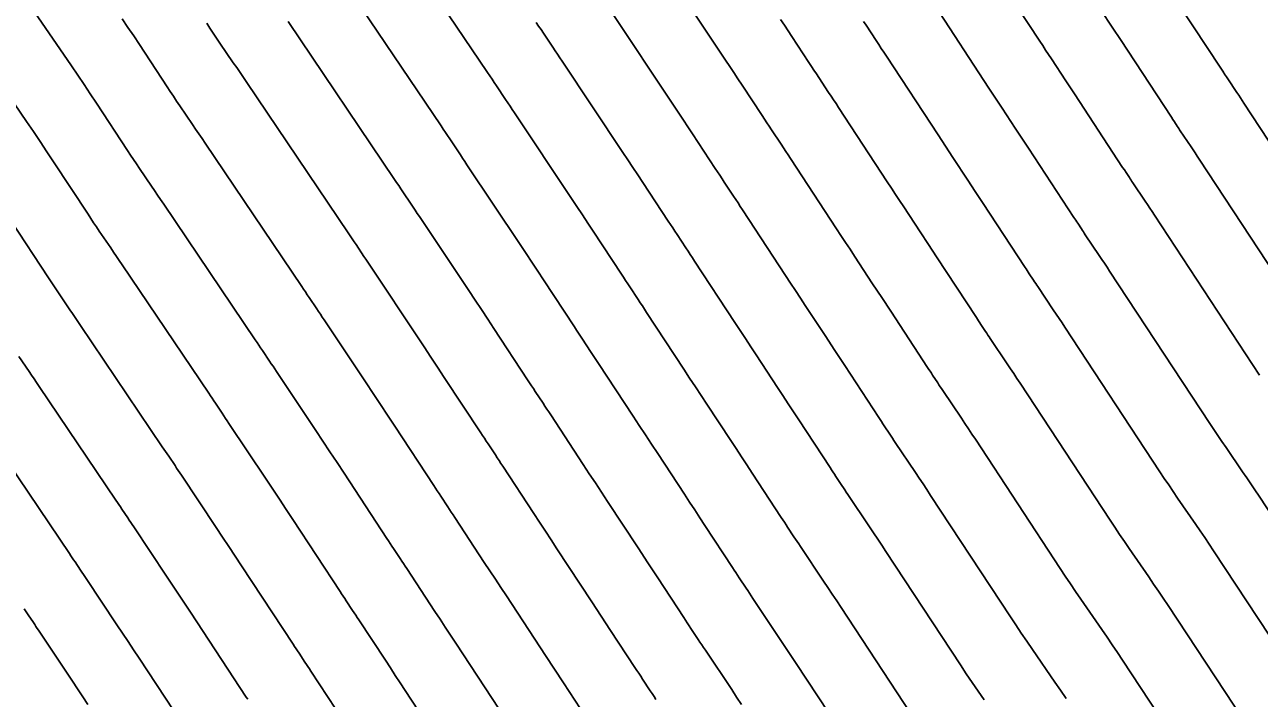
# Model space of a CAD drawing. Extents: x 954385 to 988206, y 1868364 to 1924553.
# Drawn here: x 956111.5 to 956165.7, y 1922738.9 to 1922768.5 of the extents above; entities that cross this region are included whole.
import ezdxf

# ---------------------------------------------------------------- set-up
doc = ezdxf.new("R2010")
doc.units = 0
doc.layers.add('Ex_Major Contours', color=7, linetype='Continuous')
doc.layers.add('Ex_Minor Contours', color=7, linetype='Continuous')

msp = doc.modelspace()

# ---------------------------------------------------------------- linework, layer by layer
at = {"layer": 'Ex_Major Contours'}
for points in [[(956150.383, 1922738.194), (956147.324, 1922742.85), (956147.133, 1922743.14), (956146.941, 1922743.431), (956146.748, 1922743.721), (956146.555, 1922744.01), (956145.535, 1922745.534), (956145.464, 1922745.64), (956145.394, 1922745.746), (956145.324, 1922745.852), (956145.254, 1922745.958), (956144.976, 1922746.383), (956144.906, 1922746.489), (956144.836, 1922746.595), (956144.767, 1922746.701), (956144.697, 1922746.808), (956143.419, 1922748.755), (956143.183, 1922749.115), (956142.947, 1922749.475), (956142.71, 1922749.834), (956142.474, 1922750.194), (956141.43, 1922751.785), (956141.178, 1922752.17), (956140.925, 1922752.555), (956140.672, 1922752.94), (956140.42, 1922753.325), (956138.781, 1922755.827), (956138.689, 1922755.967), (956138.596, 1922756.107), (956138.504, 1922756.247), (956138.412, 1922756.387), (956138.042, 1922756.948), (956137.95, 1922757.088), (956137.857, 1922757.228), (956137.765, 1922757.368), (956137.673, 1922757.508), (956136.434, 1922759.395), (956136.196, 1922759.756), (956135.958, 1922760.116), (956135.72, 1922760.477), (956135.48, 1922760.837), (956132.978, 1922764.595), (956132.879, 1922764.744), (956132.78, 1922764.892), (956132.681, 1922765.041), (956132.582, 1922765.189), (956132.186, 1922765.782), (956132.086, 1922765.93), (956131.987, 1922766.078), (956131.887, 1922766.226), (956131.788, 1922766.374), (956126.678, 1922773.958)], [(956110.548, 1922770.999), (956113.509, 1922766.664), (956113.786, 1922766.256), (956114.062, 1922765.846), (956114.336, 1922765.436), (956114.607, 1922765.024), (956115.973, 1922762.943), (956116.103, 1922762.745), (956116.234, 1922762.549), (956116.365, 1922762.353), (956116.498, 1922762.157), (956117.029, 1922761.375), (956117.162, 1922761.18), (956117.295, 1922760.984), (956117.427, 1922760.788), (956117.559, 1922760.592), (956121.583, 1922754.621), (956121.661, 1922754.504), (956121.739, 1922754.388), (956121.818, 1922754.271), (956121.896, 1922754.154), (956122.208, 1922753.687), (956122.286, 1922753.57), (956122.364, 1922753.454), (956122.442, 1922753.337), (956122.52, 1922753.22), (956124.242, 1922750.634), (956124.554, 1922750.163), (956124.866, 1922749.693), (956125.177, 1922749.221), (956125.487, 1922748.75), (956127.37, 1922745.883), (956127.443, 1922745.772), (956127.516, 1922745.662), (956127.588, 1922745.551), (956127.661, 1922745.441), (956127.953, 1922744.999), (956128.026, 1922744.889), (956128.099, 1922744.778), (956128.171, 1922744.667), (956128.244, 1922744.557), (956129.476, 1922742.677), (956129.705, 1922742.327), (956129.935, 1922741.976), (956130.165, 1922741.626), (956130.394, 1922741.276), (956132.302, 1922738.369)], [(956148.311, 1922768.624), (956148.423, 1922768.454), (956148.871, 1922767.776), (956148.983, 1922767.606), (956149.094, 1922767.437), (956149.206, 1922767.267), (956149.318, 1922767.097), (956151.59, 1922763.629), (956151.752, 1922763.381), (956151.915, 1922763.133), (956152.078, 1922762.885), (956152.241, 1922762.637), (956152.892, 1922761.645), (956153.217, 1922761.149), (956153.543, 1922760.652), (956155.412, 1922757.805), (956155.458, 1922757.734), (956155.505, 1922757.664), (956155.551, 1922757.593), (956155.597, 1922757.522), (956155.783, 1922757.24), (956155.829, 1922757.169), (956155.876, 1922757.099), (956155.922, 1922757.028), (956155.969, 1922756.958), (956156.648, 1922755.944), (956156.777, 1922755.751), (956156.905, 1922755.558), (956157.033, 1922755.365), (956157.16, 1922755.172), (956161.333, 1922748.819), (956161.526, 1922748.527), (956161.721, 1922748.236), (956161.917, 1922747.946), (956162.115, 1922747.658), (956162.909, 1922746.504), (956163.106, 1922746.216), (956163.302, 1922745.926), (956163.497, 1922745.635), (956163.69, 1922745.343), (956167.609, 1922739.386)], [(956111.434, 1922742.782), (956111.492, 1922742.697), (956111.549, 1922742.612), (956111.606, 1922742.527), (956111.834, 1922742.186), (956111.891, 1922742.1), (956111.948, 1922742.015), (956112.005, 1922741.93), (956112.062, 1922741.845), (956113.318, 1922739.956), (956113.547, 1922739.613), (956113.774, 1922739.269), (956114.001, 1922738.925), (956114.228, 1922738.581)]]:
    msp.add_lwpolyline(points, dxfattribs=at)
at = {"layer": 'Ex_Minor Contours'}
for points in [[(956148.193, 1922736.069), (956145.357, 1922740.385), (956145.153, 1922740.696), (956144.948, 1922741.005), (956144.743, 1922741.314), (956144.536, 1922741.623), (956143.448, 1922743.25), (956143.372, 1922743.362), (956143.298, 1922743.475), (956143.223, 1922743.588), (956143.148, 1922743.701), (956142.851, 1922744.155), (956142.777, 1922744.268), (956142.703, 1922744.381), (956142.629, 1922744.495), (956142.554, 1922744.608), (956141.345, 1922746.45), (956141.119, 1922746.795), (956140.892, 1922747.14), (956140.666, 1922747.485), (956140.44, 1922747.829), (956139.268, 1922749.614), (956138.998, 1922750.027), (956138.727, 1922750.439), (956138.456, 1922750.851), (956138.186, 1922751.264), (956136.673, 1922753.573), (956136.585, 1922753.707), (956136.497, 1922753.841), (956136.409, 1922753.976), (956136.32, 1922754.11), (956135.966, 1922754.646), (956135.877, 1922754.78), (956135.789, 1922754.915), (956135.701, 1922755.049), (956135.612, 1922755.183), (956134.253, 1922757.253), (956133.997, 1922757.642), (956133.74, 1922758.032), (956133.482, 1922758.42), (956133.224, 1922758.809), (956130.887, 1922762.32), (956130.792, 1922762.462), (956130.697, 1922762.605), (956130.602, 1922762.747), (956130.507, 1922762.889), (956130.128, 1922763.456), (956130.033, 1922763.598), (956129.937, 1922763.74), (956129.842, 1922763.882), (956129.747, 1922764.023), (956124.854, 1922771.285)], [(956139.253, 1922771.421), (956142.249, 1922766.92), (956142.432, 1922766.645), (956142.614, 1922766.371), (956142.795, 1922766.096), (956142.976, 1922765.82), (956143.854, 1922764.483), (956143.958, 1922764.325), (956144.062, 1922764.167), (956144.166, 1922764.01), (956144.27, 1922763.852), (956144.687, 1922763.221), (956144.791, 1922763.063), (956144.895, 1922762.905), (956144.999, 1922762.747), (956145.103, 1922762.589), (956147.122, 1922759.507), (956147.32, 1922759.204), (956147.519, 1922758.902), (956147.718, 1922758.599), (956147.916, 1922758.296), (956148.712, 1922757.085), (956149.109, 1922756.479), (956149.507, 1922755.873), (956151.126, 1922753.406), (956151.182, 1922753.321), (956151.237, 1922753.236), (956151.293, 1922753.151), (956151.349, 1922753.067), (956151.571, 1922752.727), (956151.627, 1922752.642), (956151.683, 1922752.557), (956151.739, 1922752.473), (956151.795, 1922752.389), (956152.611, 1922751.17), (956152.765, 1922750.939), (956152.919, 1922750.707), (956153.073, 1922750.475), (956153.226, 1922750.243), (956156.953, 1922744.569), (956157.177, 1922744.23), (956157.403, 1922743.892), (956157.631, 1922743.555), (956157.861, 1922743.22), (956158.783, 1922741.88), (956159.013, 1922741.545), (956159.241, 1922741.208), (956159.467, 1922740.87), (956159.691, 1922740.531), (956163.248, 1922735.125)], [(956153.532, 1922771.605), (956156.058, 1922767.751), (956156.184, 1922767.557), (956156.311, 1922767.364), (956156.438, 1922767.171), (956156.565, 1922766.978), (956157.199, 1922766.011), (956157.579, 1922765.432), (956159.698, 1922762.204), (956159.772, 1922762.091), (956159.846, 1922761.978), (956159.994, 1922761.753), (956160.031, 1922761.696), (956160.068, 1922761.64), (956160.106, 1922761.584), (956160.143, 1922761.527), (956160.685, 1922760.717), (956160.788, 1922760.564), (956160.89, 1922760.41), (956160.992, 1922760.255), (956161.094, 1922760.101), (956165.713, 1922753.07)], [(956170.093, 1922757.32), (956165.028, 1922765.03), (956164.952, 1922765.145), (956164.876, 1922765.261), (956164.799, 1922765.376), (956164.722, 1922765.491), (956164.317, 1922766.097), (956164.289, 1922766.139), (956164.261, 1922766.181), (956164.233, 1922766.223), (956164.205, 1922766.265), (956164.095, 1922766.434), (956164.039, 1922766.519), (956163.984, 1922766.603), (956161.616, 1922770.211)], [(956157.21, 1922738.849), (956156.966, 1922739.209), (956156.72, 1922739.568), (956155.734, 1922741.001), (956155.488, 1922741.36), (956155.245, 1922741.72), (956155.003, 1922742.081), (956154.763, 1922742.444), (956151.259, 1922747.779), (956151.093, 1922748.03), (956150.926, 1922748.282), (956150.76, 1922748.533), (956150.592, 1922748.784), (956149.708, 1922750.104), (956149.647, 1922750.195), (956149.587, 1922750.287), (956149.526, 1922750.379), (956149.466, 1922750.471), (956149.224, 1922750.839), (956149.164, 1922750.931), (956149.104, 1922751.023), (956149.043, 1922751.115), (956148.983, 1922751.207), (956147.488, 1922753.484), (956147.055, 1922754.144), (956146.621, 1922754.805), (956145.754, 1922756.125), (956145.538, 1922756.456), (956145.321, 1922756.786), (956145.104, 1922757.116), (956144.888, 1922757.447), (956142.995, 1922760.335), (956142.896, 1922760.487), (956142.796, 1922760.639), (956142.696, 1922760.791), (956142.595, 1922760.943), (956142.194, 1922761.55), (956142.094, 1922761.702), (956141.994, 1922761.854), (956141.894, 1922762.006), (956141.794, 1922762.158), (956140.796, 1922763.678), (956140.596, 1922763.982), (956140.395, 1922764.286), (956140.194, 1922764.589), (956139.993, 1922764.892), (956137.162, 1922769.146)], [(956169.79, 1922741.517), (956165.69, 1922747.749), (956165.512, 1922748.017), (956165.333, 1922748.285), (956165.153, 1922748.551), (956164.971, 1922748.817), (956164.241, 1922749.877), (956164.06, 1922750.142), (956163.88, 1922750.409), (956163.701, 1922750.676), (956163.523, 1922750.944), (956159.127, 1922757.636), (956159.012, 1922757.81), (956158.898, 1922757.984), (956158.782, 1922758.157), (956158.667, 1922758.331), (956158.056, 1922759.243), (956158.014, 1922759.306), (956157.972, 1922759.369), (956157.93, 1922759.433), (956157.888, 1922759.496), (956157.722, 1922759.75), (956157.68, 1922759.814), (956157.638, 1922759.878), (956157.597, 1922759.941), (956157.555, 1922760.005), (956155.561, 1922763.042), (956155.272, 1922763.483), (956154.982, 1922763.925), (956154.403, 1922764.807), (956154.258, 1922765.028), (956154.113, 1922765.248), (956153.968, 1922765.469), (956153.824, 1922765.69), (956151.425, 1922769.351)], [(956158.727, 1922769.148), (956159.271, 1922768.319), (956159.598, 1922767.821), (956161.841, 1922764.404), (956161.906, 1922764.305), (956161.97, 1922764.206), (956162.1, 1922764.009), (956162.132, 1922763.96), (956162.165, 1922763.91), (956162.197, 1922763.861), (956162.23, 1922763.812), (956162.704, 1922763.104), (956162.794, 1922762.97), (956162.883, 1922762.835), (956162.972, 1922762.7), (956163.061, 1922762.565), (956167.903, 1922755.195)], [(956115.736, 1922768.735), (956115.989, 1922768.359), (956116.241, 1922767.981), (956116.491, 1922767.602), (956117.711, 1922765.743), (956117.848, 1922765.535), (956117.986, 1922765.328), (956118.125, 1922765.121), (956118.264, 1922764.914), (956118.824, 1922764.091), (956118.964, 1922763.884), (956119.104, 1922763.678), (956119.244, 1922763.472), (956119.383, 1922763.265), (956123.624, 1922756.971), (956123.706, 1922756.849), (956123.789, 1922756.726), (956123.871, 1922756.603), (956123.954, 1922756.48), (956124.283, 1922755.988), (956124.365, 1922755.865), (956124.447, 1922755.741), (956124.53, 1922755.618), (956124.612, 1922755.495), (956126.455, 1922752.725), (956126.77, 1922752.252), (956127.084, 1922751.777), (956127.398, 1922751.303), (956127.71, 1922750.827), (956129.431, 1922748.208), (956129.507, 1922748.091), (956129.584, 1922747.975), (956129.661, 1922747.858), (956129.737, 1922747.742), (956130.045, 1922747.277), (956130.121, 1922747.16), (956130.198, 1922747.044), (956130.275, 1922746.927), (956130.351, 1922746.811), (956131.649, 1922744.83), (956131.891, 1922744.461), (956132.133, 1922744.092), (956132.375, 1922743.723), (956132.617, 1922743.354), (956134.337, 1922740.734), (956134.73, 1922740.135), (956135.123, 1922739.537), (956136.125, 1922738.009)], [(956119.449, 1922768.543), (956119.593, 1922768.324), (956119.738, 1922768.106), (956119.884, 1922767.889), (956120.031, 1922767.672), (956120.62, 1922766.806), (956120.767, 1922766.589), (956120.914, 1922766.373), (956121.06, 1922766.156), (956121.207, 1922765.939), (956125.665, 1922759.322), (956125.752, 1922759.193), (956125.838, 1922759.064), (956125.925, 1922758.935), (956126.012, 1922758.805), (956126.358, 1922758.288), (956126.444, 1922758.159), (956126.531, 1922758.029), (956126.617, 1922757.9), (956126.703, 1922757.77), (956128.712, 1922754.753), (956129.008, 1922754.308), (956129.303, 1922753.862), (956129.597, 1922753.416), (956129.891, 1922752.969), (956131.491, 1922750.533), (956131.572, 1922750.41), (956131.652, 1922750.288), (956131.733, 1922750.166), (956131.814, 1922750.043), (956132.136, 1922749.554), (956132.217, 1922749.432), (956132.298, 1922749.31), (956132.378, 1922749.187), (956132.459, 1922749.065), (956133.823, 1922746.983), (956134.077, 1922746.595), (956134.331, 1922746.208), (956134.585, 1922745.82), (956134.84, 1922745.432), (956136.371, 1922743.099), (956136.784, 1922742.47), (956137.197, 1922741.841), (956138.268, 1922740.209), (956138.352, 1922740.082), (956138.436, 1922739.954), (956138.519, 1922739.826), (956138.603, 1922739.699), (956138.937, 1922739.189), (956139.021, 1922739.061), (956139.105, 1922738.934), (956139.189, 1922738.807)], [(956123.03, 1922768.612), (956127.706, 1922761.673), (956127.797, 1922761.537), (956127.888, 1922761.402), (956127.979, 1922761.266), (956128.07, 1922761.131), (956128.433, 1922760.588), (956128.523, 1922760.453), (956128.614, 1922760.317), (956128.705, 1922760.181), (956128.795, 1922760.045), (956130.968, 1922756.781), (956131.245, 1922756.364), (956131.521, 1922755.947), (956131.797, 1922755.529), (956132.072, 1922755.111), (956133.552, 1922752.858), (956133.636, 1922752.73), (956133.721, 1922752.601), (956133.805, 1922752.473), (956133.89, 1922752.345), (956134.228, 1922751.832), (956134.313, 1922751.704), (956134.397, 1922751.576), (956134.482, 1922751.447), (956134.566, 1922751.319), (956135.996, 1922749.136), (956136.262, 1922748.73), (956136.529, 1922748.323), (956136.796, 1922747.917), (956137.062, 1922747.511), (956138.405, 1922745.464), (956138.838, 1922744.805), (956139.271, 1922744.146), (956140.411, 1922742.409), (956140.49, 1922742.288), (956140.569, 1922742.168), (956140.648, 1922742.047), (956140.727, 1922741.927), (956141.043, 1922741.445), (956141.122, 1922741.325), (956141.201, 1922741.205), (956141.281, 1922741.085), (956141.361, 1922740.965), (956142.518, 1922739.236), (956142.737, 1922738.908), (956142.955, 1922738.58)], [(956153.607, 1922738.782), (956153.345, 1922739.164), (956153.086, 1922739.548), (956152.828, 1922739.933), (956152.573, 1922740.319), (956149.291, 1922745.314), (956149.113, 1922745.585), (956148.934, 1922745.856), (956148.754, 1922746.127), (956148.574, 1922746.397), (956147.622, 1922747.819), (956147.556, 1922747.918), (956147.49, 1922748.016), (956147.425, 1922748.115), (956147.36, 1922748.214), (956147.1, 1922748.611), (956147.035, 1922748.71), (956146.97, 1922748.809), (956146.905, 1922748.908), (956146.84, 1922749.007), (956145.47, 1922751.094), (956145.235, 1922751.452), (956145.001, 1922751.809), (956144.766, 1922752.167), (956144.531, 1922752.525), (956143.592, 1922753.955), (956143.358, 1922754.313), (956143.123, 1922754.67), (956142.888, 1922755.028), (956142.654, 1922755.386), (956140.888, 1922758.081), (956140.792, 1922758.227), (956140.696, 1922758.373), (956140.6, 1922758.519), (956140.504, 1922758.665), (956140.118, 1922759.249), (956140.022, 1922759.395), (956139.926, 1922759.541), (956139.829, 1922759.687), (956139.733, 1922759.833), (956138.615, 1922761.537), (956138.396, 1922761.869), (956138.177, 1922762.201), (956137.957, 1922762.533), (956137.737, 1922762.864), (956135.07, 1922766.871), (956134.967, 1922767.025), (956134.864, 1922767.18), (956134.76, 1922767.335), (956134.657, 1922767.489), (956134.244, 1922768.107), (956134.14, 1922768.262), (956134.036, 1922768.416), (956133.933, 1922768.571)], [(956165.429, 1922737.256), (956161.691, 1922742.937), (956161.482, 1922743.252), (956161.272, 1922743.567), (956161.059, 1922743.88), (956160.846, 1922744.192), (956159.988, 1922745.439), (956159.774, 1922745.751), (956159.562, 1922746.064), (956159.352, 1922746.379), (956159.143, 1922746.694), (956155.193, 1922752.708), (956155.053, 1922752.92), (956154.912, 1922753.133), (956154.771, 1922753.345), (956154.629, 1922753.557), (956153.882, 1922754.673), (956153.831, 1922754.751), (956153.779, 1922754.828), (956153.728, 1922754.906), (956153.677, 1922754.983), (956153.473, 1922755.295), (956153.422, 1922755.372), (956153.371, 1922755.45), (956153.32, 1922755.528), (956153.269, 1922755.606), (956151.525, 1922758.263), (956151.163, 1922758.814), (956150.802, 1922759.365), (956150.078, 1922760.466), (956149.898, 1922760.742), (956149.717, 1922761.017), (956149.536, 1922761.293), (956149.356, 1922761.568), (956147.21, 1922764.843), (956147.103, 1922765.007), (956146.995, 1922765.171), (956146.887, 1922765.335), (956146.779, 1922765.498), (956146.347, 1922766.153), (956146.239, 1922766.317), (956146.131, 1922766.481), (956146.023, 1922766.645), (956145.915, 1922766.808), (956145.157, 1922767.962), (956144.995, 1922768.209), (956144.832, 1922768.455), (956144.669, 1922768.702)], [(956108.848, 1922768.154), (956111.537, 1922764.218), (956111.837, 1922763.777), (956112.134, 1922763.334), (956112.43, 1922762.89), (956112.724, 1922762.445), (956114.235, 1922760.143), (956114.358, 1922759.956), (956114.482, 1922759.77), (956114.606, 1922759.584), (956114.731, 1922759.399), (956115.234, 1922758.66), (956115.36, 1922758.475), (956115.485, 1922758.29), (956115.61, 1922758.105), (956115.735, 1922757.919), (956119.541, 1922752.27), (956119.616, 1922752.16), (956119.69, 1922752.049), (956119.764, 1922751.939), (956119.838, 1922751.829), (956120.133, 1922751.387), (956120.207, 1922751.276), (956120.281, 1922751.166), (956120.355, 1922751.055), (956120.428, 1922750.945), (956122.057, 1922748.498), (956122.353, 1922748.053), (956122.647, 1922747.608), (956122.942, 1922747.162), (956123.235, 1922746.716), (956125.31, 1922743.558), (956125.378, 1922743.453), (956125.447, 1922743.348), (956125.516, 1922743.244), (956125.585, 1922743.139), (956125.861, 1922742.721), (956125.93, 1922742.617), (956125.999, 1922742.512), (956126.068, 1922742.407), (956126.136, 1922742.303), (956127.302, 1922740.524), (956127.52, 1922740.192), (956127.737, 1922739.861), (956127.954, 1922739.529), (956128.172, 1922739.198), (956130.268, 1922736.004)], [(956125.129, 1922738.37), (956124.029, 1922740.049), (956123.964, 1922740.148), (956123.899, 1922740.246), (956123.834, 1922740.345), (956123.769, 1922740.444), (956123.509, 1922740.838), (956123.444, 1922740.937), (956123.379, 1922741.035), (956123.314, 1922741.134), (956123.249, 1922741.233), (956120.983, 1922744.682), (956120.707, 1922745.103), (956120.429, 1922745.523), (956120.151, 1922745.943), (956119.872, 1922746.363), (956118.337, 1922748.67), (956118.267, 1922748.774), (956118.198, 1922748.878), (956118.128, 1922748.982), (956118.058, 1922749.087), (956117.78, 1922749.503), (956117.71, 1922749.607), (956117.64, 1922749.711), (956117.57, 1922749.815), (956117.5, 1922749.919), (956113.911, 1922755.246), (956113.793, 1922755.421), (956113.675, 1922755.595), (956113.557, 1922755.77), (956113.439, 1922755.944), (956112.965, 1922756.642), (956112.847, 1922756.816), (956112.729, 1922756.991), (956112.613, 1922757.167), (956112.497, 1922757.343), (956110.84, 1922759.866)], [(956111.198, 1922753.884), (956111.644, 1922753.229), (956111.755, 1922753.065), (956111.866, 1922752.901), (956111.977, 1922752.737), (956112.088, 1922752.573), (956115.459, 1922747.568), (956115.525, 1922747.471), (956115.591, 1922747.373), (956115.656, 1922747.275), (956115.722, 1922747.178), (956115.984, 1922746.786), (956116.049, 1922746.688), (956116.114, 1922746.591), (956116.18, 1922746.493), (956116.245, 1922746.395), (956117.688, 1922744.227), (956117.95, 1922743.833), (956118.211, 1922743.439), (956118.471, 1922743.044), (956118.732, 1922742.649), (956121.189, 1922738.907), (956121.25, 1922738.815)], [(956119.128, 1922736.582), (956116.48, 1922740.615), (956116.236, 1922740.985), (956115.992, 1922741.354), (956115.748, 1922741.723), (956115.503, 1922742.092), (956114.153, 1922744.12), (956114.092, 1922744.211), (956114.031, 1922744.303), (956113.97, 1922744.394), (956113.909, 1922744.486), (956113.664, 1922744.852), (956113.603, 1922744.944), (956113.541, 1922745.035), (956113.48, 1922745.126), (956113.418, 1922745.218), (956110.264, 1922749.9)]]:
    msp.add_lwpolyline(points, dxfattribs=at)

doc.saveas('drawing.dxf')
